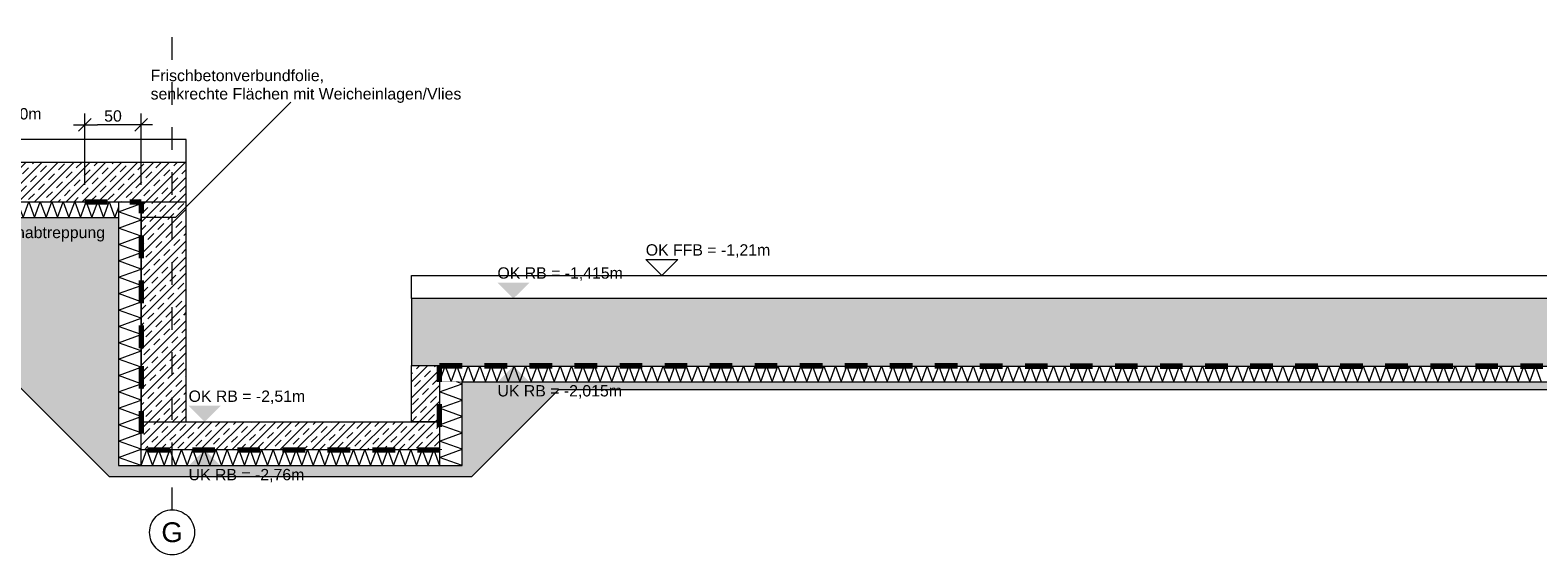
# Model space of a CAD drawing. Header units: metres. Extents: x -273 to 6, y -183 to 13.
# Tile 301 of 379: x -50.49 to -43.79, y 7.29 to 9.62. Entities that reach past the tile are written whole.
import ezdxf

# ---------------------------------------------------------------- set-up
doc = ezdxf.new("R2010")
doc.units = ezdxf.units.M
doc.header["$LTSCALE"] = 0.05
doc.header["$PDMODE"] = 1
doc.header["$PDSIZE"] = -2
doc.linetypes.add('Linienart-34', pattern=[4.233, 2.116, -2.117])
doc.linetypes.add('Linienart-53', pattern=[5.291531, 3.175, -1.058062, 0.352704, -0.705764])
doc.layers.get('0').update_dxf_attribs({"lineweight": 25})
doc.layers.add('00 -Bauelemente -Dämmung innen', color=7, linetype='Continuous', lineweight=9, true_color=0xff7fe6)
doc.layers.add('30 -35 Decken- 0 Decken', color=7, linetype='Continuous', lineweight=35, true_color=0x00ee00)
doc.layers.add('70 -71 Achsen- 1 Gebäudeachsen', color=7, linetype='Linienart-53', lineweight=18)
doc.layers.add('Keine', color=7, linetype='Continuous', lineweight=9)
doc.styles.add('Arial', font='arial.ttf')
doc.dimstyles.new('SIA_DIN1356', dxfattribs={"dimtxt": 0.100689, "dimasz": 0.112241, "dimexe": 0.1, "dimexo": 0.15, "dimgap": 0.025, "dimtad": 1, "dimdec": 3, "dimtxsty": 'Arial', "dimblk": 'VW_SLASH-3', "dimblk1": 'VW_SLASH-3', "dimblk2": 'VW_SLASH-3', "dimcen": 0, "dimdle": 0.1, "dimadec": 3, "dimazin": 0, "dimtfac": 1, "dimtdec": 3, "dimtix": 1, "dimtmove": 0, "dimatfit": 0, "dimldrblk": 'VW_FILLEDARROW-1', "dimfxl": 1, "dimfrac": 2, "dimtolj": 1, "dimarcsym": 0})
pattern_1 = [(45, (0, 0), (0.07071068, -0.07071068), []), (45, (0.03536, -0.03536), (0.07071068, -0.07071068), [0.075, -0.05])]

# ---------------------------------------------------------------- blocks, each defined once
blk = doc.blocks.new('Gruppe-3522')
at = {"color": 255, "linetype": 'Continuous', "lineweight": 5}
blk.add_wipeout([(-54.2, 13.048), (-50.196, 13.048), (-50.196, 13.188), (-54.2, 13.188)], dxfattribs=at).dxf.layer = '00 -Bauelemente -Dämmung innen'
blk = doc.blocks.new('Gruppe-3523')
at = {"layer": '00 -Bauelemente -Dämmung innen', "color": 7, "transparency": 33554687, "flags": 128}
blk.add_lwpolyline([(-54.2, 13.048), (-54.149, 13.188), (-54.098, 13.048), (-54.047, 13.188), (-53.996, 13.048), (-53.945, 13.188), (-53.894, 13.048), (-53.843, 13.188), (-53.792, 13.048), (-53.741, 13.188), (-53.69, 13.048), (-53.639, 13.188), (-53.589, 13.048), (-53.538, 13.188), (-53.487, 13.048), (-53.436, 13.188), (-53.385, 13.048), (-53.334, 13.188), (-53.283, 13.048), (-53.232, 13.188), (-53.181, 13.048), (-53.13, 13.188), (-53.079, 13.048), (-53.028, 13.188), (-52.977, 13.048), (-52.926, 13.188), (-52.875, 13.048), (-52.824, 13.188), (-52.773, 13.048), (-52.722, 13.188), (-52.671, 13.048), (-52.62, 13.188), (-52.569, 13.048), (-52.518, 13.188), (-52.468, 13.048), (-52.417, 13.188), (-52.366, 13.048), (-52.315, 13.188), (-52.264, 13.048), (-52.213, 13.188), (-52.162, 13.048), (-52.111, 13.188), (-52.06, 13.048), (-52.009, 13.188), (-51.958, 13.048), (-51.907, 13.188), (-51.856, 13.048), (-51.805, 13.188), (-51.754, 13.048), (-51.703, 13.188), (-51.652, 13.048), (-51.601, 13.188), (-51.55, 13.048), (-51.499, 13.188), (-51.448, 13.048), (-51.397, 13.188), (-51.346, 13.048), (-51.296, 13.188), (-51.245, 13.048), (-51.194, 13.188), (-51.143, 13.048), (-51.092, 13.188), (-51.041, 13.048), (-50.99, 13.188), (-50.939, 13.048), (-50.888, 13.188), (-50.837, 13.048), (-50.786, 13.188), (-50.735, 13.048), (-50.684, 13.188), (-50.633, 13.048), (-50.582, 13.188), (-50.531, 13.048), (-50.48, 13.188), (-50.429, 13.048), (-50.378, 13.188), (-50.327, 13.048), (-50.276, 13.188), (-50.225, 13.048), (-50.196, 13.129)], dxfattribs=at)
blk = doc.blocks.new('Gruppe-3524')
at = {"layer": '00 -Bauelemente -Dämmung innen', "color": 7, "linetype": 'Continuous', "lineweight": 9, "transparency": 33554687}
blk.add_line((-50.196, 13.188), (-54.2, 13.188), dxfattribs=at)
blk = doc.blocks.new('Gruppe-3525')
at = {"layer": '00 -Bauelemente -Dämmung innen', "color": 7, "linetype": 'Continuous', "lineweight": 9, "transparency": 33554687}
blk.add_line((-54.2, 13.048), (-50.196, 13.048), dxfattribs=at)
blk = doc.blocks.new('Gruppe-3526')
at = {"layer": '00 -Bauelemente -Dämmung innen', "color": 7, "transparency": 33554687}
for name in ['Gruppe-3524', 'Gruppe-3525']:
    blk.add_blockref(name, (0, 0), dxfattribs=at)
blk = doc.blocks.new('Gruppe-3527')
at = {"layer": '00 -Bauelemente -Dämmung innen', "color": 7}
blk.add_blockref('Gruppe-3522', (0, 0), dxfattribs=at)
at = {"layer": '00 -Bauelemente -Dämmung innen', "color": 7, "transparency": 33554687}
for name in ['Gruppe-3523', 'Gruppe-3526']:
    blk.add_blockref(name, (0, 0), dxfattribs=at)
blk = doc.blocks.new('Gruppe-3528')
at = {"layer": '00 -Bauelemente -Dämmung innen', "color": 7, "transparency": 33554687}
blk.add_blockref('Gruppe-3527', (0, 0), dxfattribs=at)
at = {"layer": '00 -Bauelemente -Dämmung innen', "color": 0, "flags": 1}
for tag in ['IFC_UUID', 'instanceID', 'prm0_name', 'prm0_type', 'prm0_value', 'prm1_name', 'prm1_type', 'prm1_value', 'prm2_name', 'prm2_type', 'prm2_value', 'prm3_name', 'prm3_type', 'prm3_value', 'prm4_name', 'prm4_type', 'prm4_value', 'prm5_name', 'prm5_type', 'prm5_value', 'prm6_name', 'prm6_type', 'prm6_value']:
    blk.add_attdef(tag, (-54.2, 13.048), '', height=0.00018, dxfattribs=at)
blk = doc.blocks.new('Gruppe-3529')
at = {"color": 255, "linetype": 'Continuous', "lineweight": 5}
blk.add_wipeout([(-50.196, 10.843), (-47.546, 10.843), (-47.546, 10.983), (-50.196, 10.983)], dxfattribs=at).dxf.layer = '00 -Bauelemente -Dämmung innen'
blk = doc.blocks.new('Gruppe-3530')
at = {"layer": '00 -Bauelemente -Dämmung innen', "color": 7, "transparency": 33554687, "flags": 128}
blk.add_lwpolyline([(-50.196, 10.843), (-50.145, 10.983), (-50.094, 10.843), (-50.043, 10.983), (-49.992, 10.843), (-49.941, 10.983), (-49.89, 10.843), (-49.839, 10.983), (-49.788, 10.843), (-49.737, 10.983), (-49.686, 10.843), (-49.635, 10.983), (-49.585, 10.843), (-49.534, 10.983), (-49.483, 10.843), (-49.432, 10.983), (-49.381, 10.843), (-49.33, 10.983), (-49.279, 10.843), (-49.228, 10.983), (-49.177, 10.843), (-49.126, 10.983), (-49.075, 10.843), (-49.024, 10.983), (-48.973, 10.843), (-48.922, 10.983), (-48.871, 10.843), (-48.82, 10.983), (-48.769, 10.843), (-48.718, 10.983), (-48.667, 10.843), (-48.616, 10.983), (-48.565, 10.843), (-48.514, 10.983), (-48.464, 10.843), (-48.413, 10.983), (-48.362, 10.843), (-48.311, 10.983), (-48.26, 10.843), (-48.209, 10.983), (-48.158, 10.843), (-48.107, 10.983), (-48.056, 10.843), (-48.005, 10.983), (-47.954, 10.843), (-47.903, 10.983), (-47.852, 10.843), (-47.801, 10.983), (-47.75, 10.843), (-47.699, 10.983), (-47.648, 10.843), (-47.597, 10.983), (-47.546, 10.843), (-47.546, 10.844)], dxfattribs=at)
blk = doc.blocks.new('Gruppe-3531')
at = {"layer": '00 -Bauelemente -Dämmung innen', "color": 7, "linetype": 'Continuous', "lineweight": 9, "transparency": 33554687}
blk.add_line((-47.546, 10.983), (-50.196, 10.983), dxfattribs=at)
blk = doc.blocks.new('Gruppe-3532')
at = {"layer": '00 -Bauelemente -Dämmung innen', "color": 7, "linetype": 'Continuous', "lineweight": 9, "transparency": 33554687}
blk.add_line((-50.196, 10.843), (-47.546, 10.843), dxfattribs=at)
blk = doc.blocks.new('Gruppe-3533')
at = {"layer": '00 -Bauelemente -Dämmung innen', "color": 7, "transparency": 33554687}
for name in ['Gruppe-3531', 'Gruppe-3532']:
    blk.add_blockref(name, (0, 0), dxfattribs=at)
blk = doc.blocks.new('Gruppe-3534')
at = {"layer": '00 -Bauelemente -Dämmung innen', "color": 7}
blk.add_blockref('Gruppe-3529', (0, 0), dxfattribs=at)
at = {"layer": '00 -Bauelemente -Dämmung innen', "color": 7, "transparency": 33554687}
for name in ['Gruppe-3530', 'Gruppe-3533']:
    blk.add_blockref(name, (0, 0), dxfattribs=at)
blk = doc.blocks.new('Gruppe-3535')
at = {"layer": '00 -Bauelemente -Dämmung innen', "color": 7, "transparency": 33554687}
blk.add_blockref('Gruppe-3534', (0, 0), dxfattribs=at)
at = {"layer": '00 -Bauelemente -Dämmung innen', "color": 0, "flags": 1}
for tag in ['IFC_UUID', 'instanceID', 'prm0_name', 'prm0_type', 'prm0_value', 'prm1_name', 'prm1_type', 'prm1_value', 'prm2_name', 'prm2_type', 'prm2_value', 'prm3_name', 'prm3_type', 'prm3_value', 'prm4_name', 'prm4_type', 'prm4_value', 'prm5_name', 'prm5_type', 'prm5_value', 'prm6_name', 'prm6_type', 'prm6_value']:
    blk.add_attdef(tag, (-50.196, 10.843), '', height=0.00018, dxfattribs=at)
blk = doc.blocks.new('Gruppe-3536')
at = {"color": 255, "linetype": 'Continuous', "lineweight": 5}
blk.add_wipeout([(-47.546, 11.588), (-29.021, 11.588), (-29.021, 11.728), (-47.546, 11.728)], dxfattribs=at).dxf.layer = '00 -Bauelemente -Dämmung innen'
blk = doc.blocks.new('Gruppe-3537')
at = {"layer": '00 -Bauelemente -Dämmung innen', "color": 7, "transparency": 33554687, "flags": 128}
blk.add_lwpolyline([(-47.546, 11.588), (-47.495, 11.728), (-47.444, 11.588), (-47.393, 11.728), (-47.342, 11.588), (-47.291, 11.728), (-47.24, 11.588), (-47.189, 11.728), (-47.138, 11.588), (-47.087, 11.728), (-47.036, 11.588), (-46.985, 11.728), (-46.935, 11.588), (-46.884, 11.728), (-46.833, 11.588), (-46.782, 11.728), (-46.731, 11.588), (-46.68, 11.728), (-46.629, 11.588), (-46.578, 11.728), (-46.527, 11.588), (-46.476, 11.728), (-46.425, 11.588), (-46.374, 11.728), (-46.323, 11.588), (-46.272, 11.728), (-46.221, 11.588), (-46.17, 11.728), (-46.119, 11.588), (-46.068, 11.728), (-46.017, 11.588), (-45.966, 11.728), (-45.915, 11.588), (-45.864, 11.728), (-45.814, 11.588), (-45.763, 11.728), (-45.712, 11.588), (-45.661, 11.728), (-45.61, 11.588), (-45.559, 11.728), (-45.508, 11.588), (-45.457, 11.728), (-45.406, 11.588), (-45.355, 11.728), (-45.304, 11.588), (-45.253, 11.728), (-45.202, 11.588), (-45.151, 11.728), (-45.1, 11.588), (-45.049, 11.728), (-44.998, 11.588), (-44.947, 11.728), (-44.896, 11.588), (-44.845, 11.728), (-44.794, 11.588), (-44.743, 11.728), (-44.692, 11.588), (-44.642, 11.728), (-44.591, 11.588), (-44.54, 11.728), (-44.489, 11.588), (-44.438, 11.728), (-44.387, 11.588), (-44.336, 11.728), (-44.285, 11.588), (-44.234, 11.728), (-44.183, 11.588), (-44.132, 11.728), (-44.081, 11.588), (-44.03, 11.728), (-43.979, 11.588), (-43.928, 11.728), (-43.877, 11.588), (-43.826, 11.728), (-43.775, 11.588), (-43.724, 11.728), (-43.673, 11.588), (-43.622, 11.728), (-43.571, 11.588), (-43.52, 11.728), (-43.47, 11.588), (-43.419, 11.728), (-43.368, 11.588), (-43.317, 11.728), (-43.266, 11.588), (-43.215, 11.728), (-43.164, 11.588), (-43.113, 11.728), (-43.062, 11.588), (-43.011, 11.728), (-42.96, 11.588), (-42.909, 11.728), (-42.858, 11.588), (-42.807, 11.728), (-42.756, 11.588), (-42.705, 11.728), (-42.654, 11.588), (-42.603, 11.728), (-42.552, 11.588), (-42.501, 11.728), (-42.45, 11.588), (-42.399, 11.728), (-42.349, 11.588), (-42.298, 11.728), (-42.247, 11.588), (-42.196, 11.728), (-42.145, 11.588), (-42.094, 11.728), (-42.043, 11.588), (-41.992, 11.728), (-41.941, 11.588), (-41.89, 11.728), (-41.839, 11.588), (-41.788, 11.728), (-41.737, 11.588), (-41.686, 11.728), (-41.635, 11.588), (-41.584, 11.728), (-41.533, 11.588), (-41.482, 11.728), (-41.431, 11.588), (-41.38, 11.728), (-41.329, 11.588), (-41.278, 11.728), (-41.227, 11.588), (-41.177, 11.728), (-41.126, 11.588), (-41.075, 11.728), (-41.024, 11.588), (-40.973, 11.728), (-40.922, 11.588), (-40.871, 11.728), (-40.82, 11.588), (-40.769, 11.728), (-40.718, 11.588), (-40.667, 11.728), (-40.616, 11.588), (-40.565, 11.728), (-40.514, 11.588), (-40.463, 11.728), (-40.412, 11.588), (-40.361, 11.728), (-40.31, 11.588), (-40.259, 11.728), (-40.208, 11.588), (-40.157, 11.728), (-40.106, 11.588), (-40.055, 11.728), (-40.005, 11.588), (-39.954, 11.728), (-39.903, 11.588), (-39.852, 11.728), (-39.801, 11.588), (-39.75, 11.728), (-39.699, 11.588), (-39.648, 11.728), (-39.597, 11.588), (-39.546, 11.728), (-39.495, 11.588), (-39.444, 11.728), (-39.393, 11.588), (-39.342, 11.728), (-39.291, 11.588), (-39.24, 11.728), (-39.189, 11.588), (-39.138, 11.728), (-39.087, 11.588), (-39.036, 11.728), (-38.985, 11.588), (-38.934, 11.728), (-38.884, 11.588), (-38.833, 11.728), (-38.782, 11.588), (-38.731, 11.728), (-38.68, 11.588), (-38.629, 11.728), (-38.578, 11.588), (-38.527, 11.728), (-38.476, 11.588), (-38.425, 11.728), (-38.374, 11.588), (-38.323, 11.728), (-38.272, 11.588), (-38.221, 11.728), (-38.17, 11.588), (-38.119, 11.728), (-38.068, 11.588), (-38.017, 11.728), (-37.966, 11.588), (-37.915, 11.728), (-37.864, 11.588), (-37.813, 11.728), (-37.762, 11.588)], dxfattribs=at)
blk = doc.blocks.new('Gruppe-3538')
at = {"layer": '00 -Bauelemente -Dämmung innen', "color": 7, "linetype": 'Continuous', "lineweight": 9, "transparency": 33554687}
blk.add_line((-29.021, 11.728), (-47.546, 11.728), dxfattribs=at)
blk = doc.blocks.new('Gruppe-3539')
at = {"layer": '00 -Bauelemente -Dämmung innen', "color": 7, "linetype": 'Continuous', "lineweight": 9, "transparency": 33554687}
blk.add_line((-47.546, 11.588), (-29.021, 11.588), dxfattribs=at)
blk = doc.blocks.new('Gruppe-3540')
at = {"layer": '00 -Bauelemente -Dämmung innen', "color": 7, "transparency": 33554687}
for name in ['Gruppe-3538', 'Gruppe-3539']:
    blk.add_blockref(name, (0, 0), dxfattribs=at)
blk = doc.blocks.new('Gruppe-3541')
at = {"layer": '00 -Bauelemente -Dämmung innen', "color": 7}
blk.add_blockref('Gruppe-3536', (0, 0), dxfattribs=at)
at = {"layer": '00 -Bauelemente -Dämmung innen', "color": 7, "transparency": 33554687}
for name in ['Gruppe-3537', 'Gruppe-3540']:
    blk.add_blockref(name, (0, 0), dxfattribs=at)
blk = doc.blocks.new('Gruppe-3542')
at = {"layer": '00 -Bauelemente -Dämmung innen', "color": 7, "transparency": 33554687}
blk.add_blockref('Gruppe-3541', (0, 0), dxfattribs=at)
at = {"layer": '00 -Bauelemente -Dämmung innen', "color": 0, "flags": 1}
for tag in ['IFC_UUID', 'instanceID', 'prm0_name', 'prm0_type', 'prm0_value', 'prm1_name', 'prm1_type', 'prm1_value', 'prm2_name', 'prm2_type', 'prm2_value', 'prm3_name', 'prm3_type', 'prm3_value', 'prm4_name', 'prm4_type', 'prm4_value', 'prm5_name', 'prm5_type', 'prm5_value', 'prm6_name', 'prm6_type', 'prm6_value']:
    blk.add_attdef(tag, (-47.546, 11.588), '', height=0.00018, dxfattribs=at)
blk = doc.blocks.new('Gruppe-3543')
at = {"color": 255, "linetype": 'Continuous', "lineweight": 5}
blk.add_wipeout([(-50.196, 10.843), (-50.196, 13.188), (-50.396, 13.188), (-50.396, 10.843)], dxfattribs=at).dxf.layer = '00 -Bauelemente -Dämmung innen'
blk = doc.blocks.new('Gruppe-3544')
at = {"layer": '00 -Bauelemente -Dämmung innen', "color": 7, "transparency": 33554687, "flags": 128}
blk.add_lwpolyline([(-50.196, 10.843), (-50.396, 10.916), (-50.196, 10.989), (-50.396, 11.061), (-50.196, 11.134), (-50.396, 11.207), (-50.196, 11.28), (-50.396, 11.353), (-50.196, 11.425), (-50.396, 11.498), (-50.196, 11.571), (-50.396, 11.644), (-50.196, 11.717), (-50.396, 11.789), (-50.196, 11.862), (-50.396, 11.935), (-50.196, 12.008), (-50.396, 12.08), (-50.196, 12.153), (-50.396, 12.226), (-50.196, 12.299), (-50.396, 12.372), (-50.196, 12.444), (-50.396, 12.517), (-50.196, 12.59), (-50.396, 12.663), (-50.196, 12.736), (-50.396, 12.808), (-50.196, 12.881), (-50.396, 12.954), (-50.196, 13.027), (-50.396, 13.1), (-50.196, 13.172), (-50.239, 13.188)], dxfattribs=at)
blk = doc.blocks.new('Gruppe-3545')
at = {"layer": '00 -Bauelemente -Dämmung innen', "color": 7, "linetype": 'Continuous', "lineweight": 9, "transparency": 33554687}
blk.add_line((-50.396, 13.188), (-50.396, 10.843), dxfattribs=at)
blk = doc.blocks.new('Gruppe-3546')
at = {"layer": '00 -Bauelemente -Dämmung innen', "color": 7, "linetype": 'Continuous', "lineweight": 9, "transparency": 33554687}
blk.add_line((-50.196, 10.843), (-50.196, 13.188), dxfattribs=at)
blk = doc.blocks.new('Gruppe-3547')
at = {"layer": '00 -Bauelemente -Dämmung innen', "color": 7, "transparency": 33554687}
for name in ['Gruppe-3545', 'Gruppe-3546']:
    blk.add_blockref(name, (0, 0), dxfattribs=at)
blk = doc.blocks.new('Gruppe-3548')
at = {"layer": '00 -Bauelemente -Dämmung innen', "color": 7}
blk.add_blockref('Gruppe-3543', (0, 0), dxfattribs=at)
at = {"layer": '00 -Bauelemente -Dämmung innen', "color": 7, "transparency": 33554687}
for name in ['Gruppe-3544', 'Gruppe-3547']:
    blk.add_blockref(name, (0, 0), dxfattribs=at)
blk = doc.blocks.new('Gruppe-3549')
at = {"layer": '00 -Bauelemente -Dämmung innen', "color": 7, "transparency": 33554687}
blk.add_blockref('Gruppe-3548', (0, 0), dxfattribs=at)
at = {"layer": '00 -Bauelemente -Dämmung innen', "color": 0, "flags": 1}
for tag in ['IFC_UUID', 'instanceID', 'prm0_name', 'prm0_type', 'prm0_value', 'prm1_name', 'prm1_type', 'prm1_value', 'prm2_name', 'prm2_type', 'prm2_value', 'prm3_name', 'prm3_type', 'prm3_value', 'prm4_name', 'prm4_type', 'prm4_value', 'prm5_name', 'prm5_type', 'prm5_value', 'prm6_name', 'prm6_type', 'prm6_value']:
    blk.add_attdef(tag, (-50.396, 10.843), '', height=0.00018, dxfattribs=at)
blk = doc.blocks.new('Gruppe-3550')
at = {"color": 255, "linetype": 'Continuous', "lineweight": 5}
blk.add_wipeout([(-47.346, 10.843), (-47.346, 11.588), (-47.546, 11.588), (-47.546, 10.843)], dxfattribs=at).dxf.layer = '00 -Bauelemente -Dämmung innen'
blk = doc.blocks.new('Gruppe-3551')
at = {"layer": '00 -Bauelemente -Dämmung innen', "color": 7, "transparency": 33554687, "flags": 128}
blk.add_lwpolyline([(-47.346, 10.843), (-47.546, 10.916), (-47.346, 10.989), (-47.546, 11.061), (-47.346, 11.134), (-47.546, 11.207), (-47.346, 11.28), (-47.546, 11.353), (-47.346, 11.425), (-47.546, 11.498), (-47.346, 11.571), (-47.393, 11.588)], dxfattribs=at)
blk = doc.blocks.new('Gruppe-3552')
at = {"layer": '00 -Bauelemente -Dämmung innen', "color": 7, "linetype": 'Continuous', "lineweight": 9, "transparency": 33554687}
blk.add_line((-47.546, 11.588), (-47.546, 10.843), dxfattribs=at)
blk = doc.blocks.new('Gruppe-3553')
at = {"layer": '00 -Bauelemente -Dämmung innen', "color": 7, "linetype": 'Continuous', "lineweight": 9, "transparency": 33554687}
blk.add_line((-47.346, 10.843), (-47.346, 11.588), dxfattribs=at)
blk = doc.blocks.new('Gruppe-3554')
at = {"layer": '00 -Bauelemente -Dämmung innen', "color": 7, "transparency": 33554687}
for name in ['Gruppe-3552', 'Gruppe-3553']:
    blk.add_blockref(name, (0, 0), dxfattribs=at)
blk = doc.blocks.new('Gruppe-3555')
at = {"layer": '00 -Bauelemente -Dämmung innen', "color": 7}
blk.add_blockref('Gruppe-3550', (0, 0), dxfattribs=at)
at = {"layer": '00 -Bauelemente -Dämmung innen', "color": 7, "transparency": 33554687}
for name in ['Gruppe-3551', 'Gruppe-3554']:
    blk.add_blockref(name, (0, 0), dxfattribs=at)
blk = doc.blocks.new('Gruppe-3556')
at = {"layer": '00 -Bauelemente -Dämmung innen', "color": 7, "transparency": 33554687}
blk.add_blockref('Gruppe-3555', (0, 0), dxfattribs=at)
at = {"layer": '00 -Bauelemente -Dämmung innen', "color": 0, "flags": 1}
for tag in ['IFC_UUID', 'instanceID', 'prm0_name', 'prm0_type', 'prm0_value', 'prm1_name', 'prm1_type', 'prm1_value', 'prm2_name', 'prm2_type', 'prm2_value', 'prm3_name', 'prm3_type', 'prm3_value', 'prm4_name', 'prm4_type', 'prm4_value', 'prm5_name', 'prm5_type', 'prm5_value', 'prm6_name', 'prm6_type', 'prm6_value']:
    blk.add_attdef(tag, (-47.546, 10.843), '', height=0.00018, dxfattribs=at)
blk = doc.blocks.new('VW_SLASH-3')
at = {"color": 0, "linetype": 'ByBlock', "lineweight": -2, "transparency": 16777216}
blk.add_line((0.89, 0), (-1, 0), dxfattribs=at)
at = {"color": 0, "lineweight": 20, "transparency": 16777216, "flags": 128}
blk.add_lwpolyline([(0.5, 0.5), (-0.5, -0.5)], dxfattribs=at)
blk = doc.blocks.new('*D4832')
at = {"layer": '30 -35 Decken- 0 Decken', "color": 0, "linetype": 'Continuous', "lineweight": -2}
for p, q in [((-50.696, 13.338), (-50.696, 13.973)), ((-50.196, 13.338), (-50.196, 13.973)), ((-50.308, 13.873), (-50.584, 13.873))]:
    blk.add_line(p, q, dxfattribs=at)
at = {"layer": 'Defpoints', "color": 0}
for p in [(-50.696, 13.873), (-50.696, 13.188), (-50.196, 13.188)]:
    blk.add_point(p, dxfattribs=at)
at = {"layer": '30 -35 Decken- 0 Decken', "color": 0, "lineweight": -2, "xscale": 0.1122412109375, "yscale": 0.1122412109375, "zscale": 0.1122412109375, "rotation": 180}
blk.add_blockref('VW_SLASH-3', (-50.696, 13.873), dxfattribs=at)
at = {"layer": '30 -35 Decken- 0 Decken', "color": 0, "lineweight": -2, "xscale": 0.1122412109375, "yscale": 0.1122412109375, "zscale": 0.1122412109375}
blk.add_blockref('VW_SLASH-3', (-50.196, 13.873), dxfattribs=at)
at = {"layer": '30 -35 Decken- 0 Decken', "color": 0, "lineweight": 9, "insert": (-50.446, 13.95), "char_height": 0.1007, "attachment_point": 5, "style": 'Arial'}
blk.add_mtext('\\A1;50', dxfattribs=at)
blk = doc.blocks.new('VW_FILLEDARROW-1')
at = {"linetype": 'Continuous', "lineweight": 0, "transparency": 16777216}
blk.add_hatch(color=0, dxfattribs=at).paths.add_polyline_path([(-1.41, 0.38), (0, 0), (-1.41, -0.38)])
at = {"color": 0, "lineweight": 5, "transparency": 16777216, "flags": 128}
blk.add_lwpolyline([(-1.41, 0.38), (0, 0), (-1.41, -0.38)], close=True, dxfattribs=at)
blk = doc.blocks.new('Gruppe-3557')
at = {"color": 255, "transparency": 33554687}
blk.add_wipeout([(-49.921, 10.05), (-49.941, 10.051), (-49.96, 10.054), (-49.979, 10.059), (-49.998, 10.065), (-50.015, 10.074), (-50.032, 10.084), (-50.048, 10.095), (-50.062, 10.109), (-50.076, 10.123), (-50.087, 10.139), (-50.097, 10.156), (-50.106, 10.173), (-50.112, 10.192), (-50.117, 10.211), (-50.12, 10.23), (-50.121, 10.25), (-50.12, 10.27), (-50.117, 10.289), (-50.112, 10.308), (-50.106, 10.326), (-50.097, 10.344), (-50.087, 10.361), (-50.076, 10.377), (-50.062, 10.391), (-50.048, 10.405), (-50.032, 10.416), (-50.015, 10.426), (-49.998, 10.435), (-49.979, 10.441), (-49.96, 10.446), (-49.941, 10.449), (-49.921, 10.45), (-49.901, 10.449), (-49.882, 10.446), (-49.863, 10.441), (-49.844, 10.435), (-49.827, 10.426), (-49.81, 10.416), (-49.794, 10.405), (-49.78, 10.391), (-49.766, 10.377), (-49.755, 10.361), (-49.745, 10.344), (-49.736, 10.326), (-49.73, 10.308), (-49.725, 10.289), (-49.722, 10.27), (-49.721, 10.25), (-49.722, 10.23), (-49.725, 10.211), (-49.73, 10.192), (-49.736, 10.173), (-49.745, 10.156), (-49.755, 10.139), (-49.766, 10.123), (-49.78, 10.109), (-49.794, 10.095), (-49.81, 10.084), (-49.827, 10.074), (-49.844, 10.065), (-49.863, 10.059), (-49.882, 10.054), (-49.901, 10.051)], dxfattribs=at).dxf.layer = 'Keine'
at = {"layer": '70 -71 Achsen- 1 Gebäudeachsen', "transparency": 33554687}
blk.add_line((-49.921, 10.45), (-49.921, 14.714), dxfattribs=at)
at = {"layer": 'Keine', "transparency": 33554687, "flags": 128}
blk.add_lwpolyline([(-49.921, 10.05), (-49.941, 10.051), (-49.96, 10.054), (-49.979, 10.059), (-49.998, 10.065), (-50.015, 10.074), (-50.032, 10.084), (-50.048, 10.095), (-50.062, 10.109), (-50.076, 10.123), (-50.087, 10.139), (-50.097, 10.156), (-50.106, 10.173), (-50.112, 10.192), (-50.117, 10.211), (-50.12, 10.23), (-50.121, 10.25), (-50.12, 10.27), (-50.117, 10.289), (-50.112, 10.308), (-50.106, 10.326), (-50.097, 10.344), (-50.087, 10.361), (-50.076, 10.377), (-50.062, 10.391), (-50.048, 10.405), (-50.032, 10.416), (-50.015, 10.426), (-49.998, 10.435), (-49.979, 10.441), (-49.96, 10.446), (-49.941, 10.449), (-49.921, 10.45), (-49.901, 10.449), (-49.882, 10.446), (-49.863, 10.441), (-49.844, 10.435), (-49.827, 10.426), (-49.81, 10.416), (-49.794, 10.405), (-49.78, 10.391), (-49.766, 10.377), (-49.755, 10.361), (-49.745, 10.344), (-49.736, 10.326), (-49.73, 10.308), (-49.725, 10.289), (-49.722, 10.27), (-49.721, 10.25), (-49.722, 10.23), (-49.725, 10.211), (-49.73, 10.192), (-49.736, 10.173), (-49.745, 10.156), (-49.755, 10.139), (-49.766, 10.123), (-49.78, 10.109), (-49.794, 10.095), (-49.81, 10.084), (-49.827, 10.074), (-49.844, 10.065), (-49.863, 10.059), (-49.882, 10.054), (-49.901, 10.051)], close=True, dxfattribs=at)
at = {"layer": 'Keine', "transparency": 33554687, "insert": (-49.921, 10.25), "char_height": 0.176, "attachment_point": 5, "line_spacing_factor": 0.970891, "style": 'Arial'}
blk.add_mtext('G', dxfattribs=at)
blk = doc.blocks.new('_FU_2D LP11 (3D)')
at = {"layer": '00 -Bauelemente -Dämmung innen', "color": 7}
for name in ['Gruppe-3528', 'Gruppe-3542', 'Gruppe-3535']:
    blk.add_blockref(name, (0, 0), dxfattribs=at)
at = {"layer": '30 -35 Decken- 0 Decken', "color": 7, "char_height": 0.1006886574, "attachment_point": 1, "line_spacing_factor": 0.970891, "style": 'Arial'}
for s, insert in [('Frischbetonverbundfolie,\\Psenkrechte Flächen mit Weicheinlagen/Vlies', (-50.11198451, 14.36081232)), ('OK FFB = 0,00m', (-52.14026432, 14.02052521))]:
    blk.add_mtext(s, dxfattribs=dict(at, insert=insert))
at = {"color": 255, "linetype": 'Continuous', "lineweight": 9}
blk.add_wipeout([(-54.2, 13.538), (-49.79599996, 13.538), (-49.79599996, 13.743), (-54.2, 13.743)], dxfattribs=at).dxf.layer = '30 -35 Decken- 0 Decken'
at = {"layer": '30 -35 Decken- 0 Decken', "color": 7, "linetype": 'Continuous', "lineweight": 9, "flags": 128}
blk.add_lwpolyline([(-54.2, 13.538), (-49.79599996, 13.538), (-49.79599996, 13.743), (-54.2, 13.743)], close=True, dxfattribs=at)
at = {"layer": '00 -Bauelemente -Dämmung innen', "color": 7}
for name in ['Gruppe-3549', 'Gruppe-3556']:
    blk.add_blockref(name, (0, 0), dxfattribs=at)
at = {"color": 255, "linetype": 'Continuous', "lineweight": 9}
blk.add_wipeout([(-50.39599996, 10.843), (-47.34599996, 10.843), (-47.34599996, 11.588), (-28.82099996, 11.588), (-28.82099996, 13.048), (-26.02099996, 13.048), (-26.02099996, 12.978), (-27.29099996, 12.978), (-28.75099996, 11.518), (-46.48857356, 11.518), (-47.26357356, 10.743), (-50.47842637, 10.743), (-52.71342637, 12.978), (-54.2, 12.978), (-54.2, 13.048), (-50.39599996, 13.048)], dxfattribs=at).dxf.layer = '30 -35 Decken- 0 Decken'
at = {"layer": '30 -35 Decken- 0 Decken', "linetype": 'Continuous', "lineweight": 9}
h = blk.add_hatch(dxfattribs=at)
h.set_pattern_fill('5_Beton unbewehrt', style=0, pattern_type=2)
h.set_pattern_definition([(-135, (0, 0), (0.03535534, -0.03535534), [0.08485281, -0.05656854])])
h.paths.add_polyline_path([(-50.39599996, 10.843), (-47.34599996, 10.843), (-47.34599996, 11.588), (-28.82099996, 11.588), (-28.82099996, 13.048), (-26.02099996, 13.048), (-26.02099996, 12.978), (-27.29099996, 12.978), (-28.75099996, 11.518), (-46.48857356, 11.518), (-47.26357356, 10.743), (-50.47842637, 10.743), (-52.71342637, 12.978), (-54.2, 12.978), (-54.2, 13.048), (-50.39599996, 13.048)])
at = {"layer": '30 -35 Decken- 0 Decken', "color": 7, "linetype": 'Continuous', "lineweight": 9, "flags": 128}
blk.add_lwpolyline([(-50.39599996, 10.843), (-47.34599996, 10.843), (-47.34599996, 11.588), (-28.82099996, 11.588), (-28.82099996, 13.048), (-26.02099996, 13.048), (-26.02099996, 12.978), (-27.29099996, 12.978), (-28.75099996, 11.518), (-46.48857356, 11.518), (-47.26357356, 10.743), (-50.47842637, 10.743), (-52.71342637, 12.978), (-54.2, 12.978), (-54.2, 13.048), (-50.39599996, 13.048)], close=True, dxfattribs=at)
at = {"layer": '30 -35 Decken- 0 Decken', "color": 7, "linetype": 'Continuous', "lineweight": 9}
blk.add_solid([(-46.88953157, 11.728), (-47.03179591, 11.58573567), (-46.74726724, 11.58573567)], dxfattribs=at)
at = {"layer": '30 -35 Decken- 0 Decken', "color": 7, "char_height": 0.1006886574, "attachment_point": 1, "line_spacing_factor": 0.970891, "style": 'Arial'}
for s, insert in [('UK RB = -2,015m', (-47.03179591, 11.55871877)), ('UK RB = -2,76m', (-49.77477819, 10.81371877))]:
    blk.add_mtext(s, dxfattribs=dict(at, insert=insert))
at = {"color": 255, "linetype": 'Continuous', "lineweight": 9}
for points in [[(-54.2, 13.188), (-50.19599996, 13.188), (-50.19599996, 11.233), (-49.79599996, 11.233), (-49.79599996, 13.538), (-54.2, 13.538)], [(-47.79599996, 12.533), (-29.42099996, 12.533), (-29.42099996, 12.328), (-47.79599996, 12.328)]]:
    blk.add_wipeout(points, dxfattribs=at).dxf.layer = '30 -35 Decken- 0 Decken'
at = {"layer": '30 -35 Decken- 0 Decken', "linetype": 'Continuous', "lineweight": 9}
h = blk.add_hatch(dxfattribs=at)
h.set_pattern_fill('Stahlbeton1  SRF', style=0, pattern_type=2)
h.set_pattern_definition(pattern_1)
h.paths.add_polyline_path([(-54.2, 13.188), (-50.19599996, 13.188), (-50.19599996, 11.233), (-49.79599996, 11.233), (-49.79599996, 13.538), (-54.2, 13.538)])
at = {"layer": '30 -35 Decken- 0 Decken', "color": 7, "linetype": 'Continuous', "lineweight": 9}
blk.add_line((-50.19599996, 13.188), (-49.79599996, 13.188), dxfattribs=at)
at = {"layer": '30 -35 Decken- 0 Decken', "color": 7, "linetype": 'Continuous', "lineweight": 9, "flags": 128}
for points in [[(-54.2, 13.188), (-50.19599996, 13.188), (-50.19599996, 11.233), (-49.79599996, 11.233), (-49.79599996, 13.538), (-54.2, 13.538)], [(-47.79599996, 12.533), (-29.42099996, 12.533), (-29.42099996, 12.328), (-47.79599996, 12.328)]]:
    blk.add_lwpolyline(points, close=True, dxfattribs=at)
at = {"layer": '30 -35 Decken- 0 Decken', "color": 7, "linetype": 'Continuous', "lineweight": 9}
blk.add_solid([(-46.88953157, 12.328), (-47.03179591, 12.47026433), (-46.74726724, 12.47026433)], dxfattribs=at)
at = {"layer": 'Keine'}
for p, q in [((-49.88870347, 13.05271359), (-48.86754443, 14.07387264)), ((-50.19599996, 13.05271359), (-49.88870347, 13.05271359))]:
    blk.add_line(p, q, dxfattribs=at)
at = {"layer": 'Keine', "linetype": 'Linienart-34', "lineweight": 70, "flags": 128}
blk.add_lwpolyline([(-50.69599996, 13.188), (-50.19599996, 13.188), (-50.19599996, 11.72842224)], dxfattribs=at)
at = {"layer": '30 -35 Decken- 0 Decken', "color": 7, "char_height": 0.1006886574, "attachment_point": 1, "line_spacing_factor": 0.970891, "style": 'Arial'}
for s, insert in [('Magerbetonabtreppung', (-51.97916989, 12.96566841)), ('OK RB = -1,415m', (-47.03179591, 12.60552521)), ('OK RB = -2,51m', (-49.77477819, 11.51052521))]:
    blk.add_mtext(s, dxfattribs=dict(at, insert=insert))
at = {"layer": '30 -35 Decken- 0 Decken', "color": 7, "linetype": 'Continuous', "lineweight": 9}
dim = blk.add_linear_dim(base=(-50.69599996, 13.87310489), p1=(-50.19599996, 13.188), p2=(-50.69599996, 13.188), text='50', dimstyle='SIA_DIN1356', override={"dimtxt": 0.100689, "dimgap": 0.025, "dimdec": 8, "dimpost": '<>', "dimtxsty": 'Arial', "dimtmove": 2}, dxfattribs=at)
dim.commit()
dim.dimension.update_dxf_attribs({"geometry": '*D4832', "text_midpoint": (-50.44599996, 13.94950645)})
at = {"color": 255, "linetype": 'Continuous', "lineweight": 9}
for points in [[(-45.57235348, 12.533), (-45.71461781, 12.67526433), (-45.43008914, 12.67526433)], [(-50.19599996, 11.233), (-47.54599996, 11.233), (-47.54599996, 10.983), (-50.19599996, 10.983)]]:
    blk.add_wipeout(points, dxfattribs=at).dxf.layer = '30 -35 Decken- 0 Decken'
at = {"layer": '30 -35 Decken- 0 Decken', "linetype": 'Continuous', "lineweight": 9}
h = blk.add_hatch(dxfattribs=at)
h.set_pattern_fill('Stahlbeton1  SRF', style=0, pattern_type=2)
h.set_pattern_definition(pattern_1)
h.paths.add_polyline_path([(-50.19599996, 11.233), (-47.54599996, 11.233), (-47.54599996, 10.983), (-50.19599996, 10.983)])
at = {"layer": '30 -35 Decken- 0 Decken', "color": 7, "linetype": 'Continuous', "lineweight": 9, "flags": 128}
for points in [[(-45.57235348, 12.533), (-45.71461781, 12.67526433), (-45.43008914, 12.67526433)], [(-50.19599996, 11.233), (-47.54599996, 11.233), (-47.54599996, 10.983), (-50.19599996, 10.983)]]:
    blk.add_lwpolyline(points, close=True, dxfattribs=at)
at = {"layer": '30 -35 Decken- 0 Decken', "color": 7, "linetype": 'Continuous', "lineweight": 9}
for points in [[(-49.63251386, 11.233), (-49.77477819, 11.37526433), (-49.49024952, 11.37526433)], [(-49.63251386, 10.983), (-49.77477819, 10.84073567), (-49.49024952, 10.84073567)]]:
    blk.add_solid(points, dxfattribs=at)
at = {"layer": '30 -35 Decken- 0 Decken', "color": 7, "insert": (-45.71461781, 12.81052521), "char_height": 0.1006886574, "attachment_point": 1, "line_spacing_factor": 0.970891, "style": 'Arial'}
blk.add_mtext('OK FFB = -1,21m', dxfattribs=at)
at = {"color": 255, "linetype": 'Continuous', "lineweight": 9}
blk.add_wipeout([(-29.42099996, 12.328), (-47.79599996, 12.328), (-47.79599996, 11.728), (-29.02099996, 11.728), (-29.02099996, 13.188), (-25.92099996, 13.188), (-25.92099996, 12.538), (-24.42099996, 12.538), (-24.42099996, 13.288), (-24.97134839, 13.288), (-24.97134839, 13.538), (-29.42099996, 13.538)], dxfattribs=at).dxf.layer = '30 -35 Decken- 0 Decken'
at = {"layer": '30 -35 Decken- 0 Decken', "linetype": 'Continuous', "lineweight": 9}
h = blk.add_hatch(dxfattribs=at)
h.set_pattern_fill('Stahlbeton1  SRF', style=0, pattern_type=2)
h.set_pattern_definition(pattern_1)
h.paths.add_polyline_path([(-29.42099996, 12.328), (-47.79599996, 12.328), (-47.79599996, 11.728), (-29.02099996, 11.728), (-29.02099996, 13.188), (-25.92099996, 13.188), (-25.92099996, 12.538), (-24.42099996, 12.538), (-24.42099996, 13.288), (-24.97134839, 13.288), (-24.97134839, 13.538), (-29.42099996, 13.538)])
at = {"layer": '30 -35 Decken- 0 Decken', "color": 7, "linetype": 'Continuous', "lineweight": 9, "flags": 128}
blk.add_lwpolyline([(-29.42099996, 12.328), (-47.79599996, 12.328), (-47.79599996, 11.728), (-29.02099996, 11.728), (-29.02099996, 13.188), (-25.92099996, 13.188), (-25.92099996, 12.538), (-24.42099996, 12.538), (-24.42099996, 13.288), (-24.97134839, 13.288), (-24.97134839, 13.538), (-29.42099996, 13.538)], close=True, dxfattribs=at)
at = {"layer": 'Keine', "linetype": 'Linienart-34', "lineweight": 70, "flags": 128}
blk.add_lwpolyline([(-47.54599873, 11.73267764), (-29.02099996, 11.728), (-29.02099996, 13.188), (-28.52099996, 13.188)], dxfattribs=at)
at = {"color": 255, "linetype": 'Continuous', "lineweight": 9}
blk.add_wipeout([(-47.79599996, 11.73333665), (-47.54599996, 11.73333665), (-47.54599996, 11.233), (-47.79599996, 11.233)], dxfattribs=at).dxf.layer = '30 -35 Decken- 0 Decken'
at = {"layer": '30 -35 Decken- 0 Decken', "linetype": 'Continuous', "lineweight": 9}
h = blk.add_hatch(dxfattribs=at)
h.set_pattern_fill('Stahlbeton1  SRF', style=0, pattern_type=2)
h.set_pattern_definition(pattern_1)
h.paths.add_polyline_path([(-47.79599996, 11.73333665), (-47.54599996, 11.73333665), (-47.54599996, 11.233), (-47.79599996, 11.233)])
at = {"layer": '30 -35 Decken- 0 Decken', "color": 7, "linetype": 'Continuous', "lineweight": 9, "flags": 128}
blk.add_lwpolyline([(-47.79599996, 11.73333665), (-47.54599996, 11.73333665), (-47.54599996, 11.233), (-47.79599996, 11.233)], close=True, dxfattribs=at)
at = {"layer": 'Keine', "linetype": 'Linienart-34', "lineweight": 70, "flags": 128}
blk.add_lwpolyline([(-50.19599996, 11.7276798), (-50.19599996, 10.983), (-47.54599996, 10.983), (-47.54599996, 11.73333665)], dxfattribs=at)
at = {"layer": '70 -71 Achsen- 1 Gebäudeachsen', "color": 7, "transparency": 33554687}
blk.add_blockref('Gruppe-3557', (0, 0), dxfattribs=at)

msp = doc.modelspace()

# ---------------------------------------------------------------- block references
at = {"layer": 'Keine', "color": 1, "xscale": 0.5, "yscale": 0.5, "zscale": 0.5}
msp.add_blockref('_FU_2D LP11 (3D)', (-24.898, 2.2619), dxfattribs=at)

doc.saveas('drawing.dxf')
